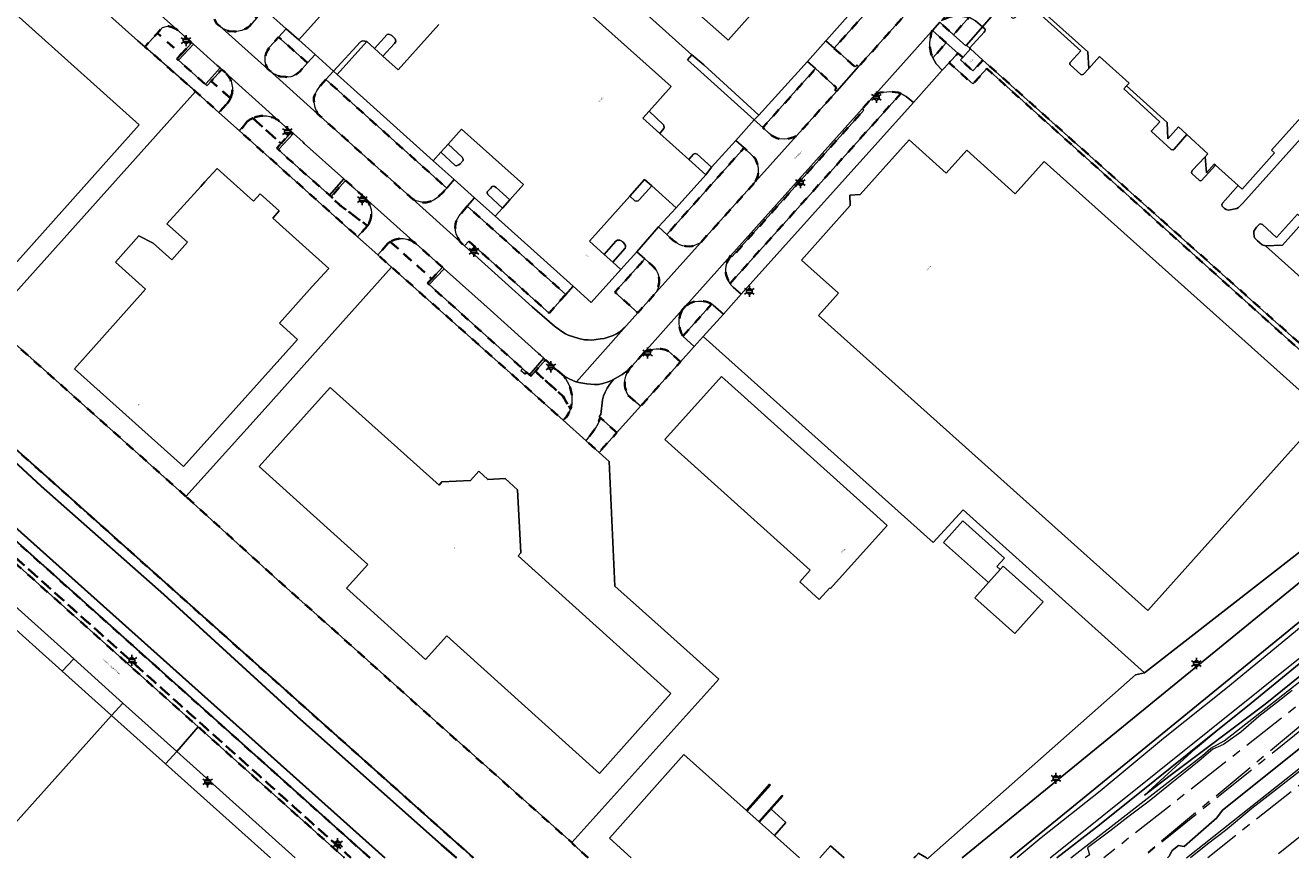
# Model space of a CAD drawing. Extents: x 105780 to 185197, y 477999 to 525027.
# Tile 211 of 562: x 107018 to 107305, y 478000 to 478188. Entities that reach past the tile are written whole.
import ezdxf
from ezdxf.enums import TextEntityAlignment as Align

# ---------------------------------------------------------------- set-up
doc = ezdxf.new("R2010")
doc.units = 0
doc.linetypes.add('AM-AS', pattern=[16, 10, -2, 2, -2])
doc.linetypes.add('XX-HIDDEN', pattern=[4, 2, -2])
for name, color, linetype, lineweight in [('B-GV-GR-GRAS_GAZON-G', 252, 'Continuous', 13), ('B-GV-GR-HAAG_01-G', 252, 'GR-HAAG1', 13), ('B-GV-GR-MATERIAALGRENS-G', 252, 'XX-HIDDEN', 35), ('B-RO-IE-MEUBILAIR_WEGMEUBILAIR-S', 252, 'Continuous', 25), ('B-RO-IE-TERREINAFSCHEIDING_KUNSTMATIG_HEKWERK-G', 252, 'IE-TERREINAFSCHEIDING-KUNSTMATIG', 18), ('B-WE-AM-AS_SPOOR-G', 252, 'AM-AS', 18), ('B-WE-GW-WATERGANG_SLOOT_INSTEEK-G', 252, 'Continuous', 30), ('B-XX-KG-KADASTRAAL_BEBOUWING-G', 252, 'Continuous', 20), ('B1-WE-GW-TALUD_KRUIN-G', 252, 'Continuous', 25), ('B1-WE-IE-MEUBILAIR_WEGMEUBILAIR-G', 7, 'Continuous', 18), ('B1-WE-OG-BEBOUWING-T18', 7, 'Continuous', 18), ('B1-WE-OG-TERREIN_ERF-GV', 252, 'Continuous', 18), ('B1-WE-OG-TOPOGRAFIE-T18', 10, 'Continuous', 18), ('B1-WE-OG-WEG-GV', 7, 'Continuous', 18), ('B1-WE-VH-VERHARDING_ASFALT-GV', 252, 'Continuous', 18), ('B1-WE-VH-VERHARDING_BETONSTRAATSTEEN-GV', 252, 'Continuous', 18), ('B1-WE-VH-VERHARDING_HALFVERHARDING-GV', 252, 'Continuous', 18), ('B1-WE-VH-VERHARDING_OPEN-GV', 252, 'Continuous', 18), ('B1-WE-VH-VERHARDING_TEGEL-GV', 252, 'Continuous', 18)]:
    doc.layers.add(name, color=color, linetype=linetype, lineweight=lineweight)
doc.styles.add('NLCS-ISO', font='NLCS-ISO.ttf')
doc.styles.add('NLCS-ISO-M200-T18', font='NLCS-ISO.ttf', dxfattribs={"height": 0.36})
doc.linetypes.add('GR-HAAG1', pattern='A,6,[176,NLCS.shx,S=0.125,R=0,X=0,Y=0],-2', length=8)
doc.linetypes.add('IE-TERREINAFSCHEIDING-KUNSTMATIG', pattern='A,4,[82,NLCS.SHX,S=0.75,R=90,X=0,Y=0],4,-2', length=10)

# ---------------------------------------------------------------- blocks, each defined once
blk = doc.blocks.new('B-SIE-WEG_LICHTMAST-SO')
at = {"ltscale": 0.1}
for p, q in [((-1.1, 0.63), (-2.19, 1.27)), ((0, 1.27), (0, 2.53)), ((1.1, 0.63), (2.19, 1.27)), ((-1.1, -0.63), (-2.19, -1.27)), ((0, -1.27), (0, -2.53)), ((1.1, -0.63), (2.19, -1.27))]:
    blk.add_line(p, q, dxfattribs=at)
at = {"flags": 128}
for points in [[(-1.16, 0.5), (1.16, 0.5)], [(-1.16, -0.5), (1.16, -0.5)]]:
    blk.add_lwpolyline(points, dxfattribs=at)
at = {"ltscale": 0.1}
blk.add_circle((0, 0), 1.27, dxfattribs=at)
at = {"style": 'NLCS-ISO'}
blk.add_attdef('TYPE', text='', height=1.8, dxfattribs=at).set_placement((0, 2.53), align=Align.BOTTOM_CENTER)

msp = doc.modelspace()

# ---------------------------------------------------------------- linework, layer by layer
at = {"layer": 'B-GV-GR-GRAS_GAZON-G', "flags": 128}
for points in [[(107424.11, 478137.69), (107413.844, 478128.028), (107408.964, 478124.365), (107405.804, 478123.341), (107402.699, 478122.518), (107399.514, 478121.217), (107394.773, 478117.654), (107382.474, 478106.031), (107373.467, 478097.133), (107368.061, 478091.526), (107347.051, 478073.749), (107298.801, 478034.804), (107277.247, 478018.64), (107271.477, 478014.181), (107283.032, 478024.753), (107288.089, 478028.975), (107270.359, 478014.759), (107260.594, 478006.929), (107251.659, 478000.013)], [(107307.337, 478044.613), (107294.746, 478034.313), (107288.089, 478028.975), (107283.032, 478024.753), (107271.477, 478014.181), (107277.247, 478018.64), (107298.801, 478034.804), (107347.051, 478073.749)], [(107254.819, 478000.013), (107284.619, 478023.136), (107286.509, 478024.807), (107289.518, 478026.464), (107321.614, 478051.649)], [(107280.945, 478000.013), (107327.864, 478037.209)], [(107307.52, 478025.501), (107289.134, 478010.765), (107287.821, 478009.086), (107284.211, 478005.875), (107280.413, 478002.565), (107279.188, 478002.793), (107277.766, 478001.653), (107277.054, 478000.373), (107276.655, 478000.013)]]:
    msp.add_lwpolyline(points, dxfattribs=at)
at = {"layer": 'B-GV-GR-HAAG_01-G', "flags": 128}
for points in [[(107234.806, 478188.007), (107233.186, 478189.369), (107232.002, 478190.01), (107231.735, 478190.106), (107228.249, 478186.227), (107231.06, 478183.716), (107231.166, 478183.838)], [(107229.231, 478182.083), (107226.606, 478184.399), (107223.559, 478181.009), (107224.288, 478179.652), (107225.714, 478178.17), (107227.243, 478179.871)]]:
    msp.add_lwpolyline(points, close=True, dxfattribs=at)
for points in [[(107219.169, 478170.886), (107217.55, 478172.249), (107216.289, 478172.917), (107177.668, 478129.936)], [(107178.108, 478129.388), (107178.248, 478129.241), (107178.393, 478129.1), (107180.181, 478127.496), (107219.169, 478170.886)], [(107173.489, 478125.287), (107167.007, 478118.043), (107169.553, 478115.671), (107171.592, 478117.938), (107176.173, 478123.035)], [(107176.173, 478123.035), (107173.881, 478125.036)]]:
    msp.add_lwpolyline(points, dxfattribs=at)
for points in [[(107177.668, 478129.936, 0.0324436), (107178.108, 478129.388)], [(107173.881, 478125.036, 0.023234), (107173.489, 478125.287)]]:
    msp.add_lwpolyline(points, format="xyb", dxfattribs=at)
at = {"layer": 'B-GV-GR-MATERIAALGRENS-G', "flags": 128}
for points in [[(107506.266, 478299.655), (107500.928, 478293.55), (107505.397, 478289.531), (107505.596, 478289.353), (107482.381, 478263.503), (107476.062, 478256.559), (107479.18, 478253.791), (107451.813, 478223.241), (107452.123, 478222.964), (107386.025, 478149.504), (107350.817, 478110.201), (107343.293, 478101.86), (107335.419, 478096.642), (107332.533, 478093.064), (107306.883, 478116.155), (107234.87, 478180.5), (107232.638, 478178.028), (107229.84, 478180.54), (107230.343, 478181.102), (107229.231, 478182.083), (107227.243, 478179.871), (107232.612, 478175.074), (107235.791, 478178.546), (107333.86, 478090.431), (107334.709, 478091.072), (107358.682, 478112.63), (107379.806, 478136.045), (107395.75, 478153.965), (107411.831, 478172.295), (107428.177, 478190.575), (107441.47, 478205.031), (107452.167, 478217.376), (107490.266, 478259.48), (107500.334, 478250.58), (107516.493, 478268.898), (107517.12, 478280.247), (107517.648, 478288.754)], [(107052.863, 478180.475), (107052.503, 478180.79), (107053.452, 478181.818), (107048.061, 478186.573), (107045.254, 478183.458), (107056.69, 478173.406), (107056.729, 478173.369), (107057.966, 478172.263), (107061.995, 478168.654), (107063.811, 478170.605)], [(107064.61, 478171.854), (107060.265, 478175.718), (107059.36, 478174.704), (107058.989, 478175.009), (107058.271, 478175.56), (107052.863, 478180.475)], [(107063.424, 478177.666), (107063.242, 478177.825), (107062.63, 478178.372), (107060.305, 478175.763), (107060.265, 478175.718), (107064.61, 478171.854)], [(107177.668, 478129.936), (107216.289, 478172.917)], [(107216.289, 478172.917), (107215.728, 478173.119), (107213.831, 478173.378), (107211.752, 478173.152), (107210.579, 478172.797), (107207.578, 478169.446), (107207.919, 478169.15), (107178.17, 478136.014), (107177.871, 478136.28)], [(107068.403, 478166.577), (107066.691, 478164.447), (107093.384, 478140.534), (107095.649, 478142.96), (107089.455, 478147.62), (107089.157, 478147.887), (107087.387, 478149.588), (107087.016, 478149.893), (107077.987, 478157.898), (107077.689, 478158.165), (107075.459, 478160.252), (107075.099, 478160.567), (107076.061, 478161.61), (107069.671, 478167.354)], [(107069.671, 478167.354), (107076.061, 478161.61), (107078.448, 478164.199), (107075.658, 478166.7)], [(107054.544, 478081.764), (107010.108, 478121.407), (107003.425, 478113.959), (106951.487, 478160.016), (106949.815, 478157.934), (106946.598, 478154.336), (106944.438, 478151.92), (106937.931, 478144.642), (106936.393, 478142.922), (106935.958, 478142.435), (106934.676, 478140.812), (106937.885, 478141.589), (106948.093, 478153.008), (106966.401, 478136.745), (107117.077, 478002.256), (107117.247, 478002.105), (107119.603, 478000.013)], [(107095.026, 478149.341), (107092.792, 478151.343), (107092.494, 478151.61), (107090.657, 478153.257), (107087.387, 478149.588), (107089.157, 478147.887), (107089.455, 478147.62), (107095.649, 478142.96)], [(107096.141, 478000.013), (106955.683, 478125.69), (106937.885, 478141.589)], [(107100.236, 478139.005), (107097.966, 478136.43), (107101.05, 478133.667), (107130.02, 478107.87), (107139.907, 478098.996), (107140.623, 478099.785), (107141.021, 478100.395), (107141.447, 478101.191), (107141.559, 478101.548), (107139.915, 478104.354), (107133.61, 478110.081), (107132.658, 478109.014), (107132.287, 478109.319), (107131.658, 478109.841), (107131.289, 478109.476), (107130.357, 478110.271), (107130.679, 478110.695), (107109.574, 478129.68)], [(107109.574, 478129.68), (107109.214, 478129.995), (107110.165, 478131.026), (107109.344, 478131.759), (107100.786, 478139.389)], [(107100.786, 478139.389), (107109.344, 478131.759), (107110.165, 478131.026), (107112.564, 478133.627), (107111.705, 478134.396), (107106.639, 478138.932)], [(106938.121, 478135.999), (106944.907, 478130.197), (107057.294, 478029.654), (107090.427, 478000.013)], [(107091.888, 478000.013), (106945.582, 478130.935), (106939.143, 478136.942)], [(106939.143, 478136.942), (106945.582, 478130.935), (107091.888, 478000.013)], [(107167.675, 478124.896), (107166.827, 478123.95)], [(107167.007, 478118.043), (107173.489, 478125.287)], [(107158.23, 478114.351), (107155.467, 478111.267)], [(107166.448, 478112.217), (107163.768, 478114.673)], [(107154.647, 478104.626), (107157.419, 478102.175), (107166.448, 478112.217)], [(107145.578, 478000.013), (107142.059, 478003.15), (107141.83, 478003.471), (107109.545, 478032.2), (107089.753, 478049.981), (107075.275, 478062.923), (107054.544, 478081.764)]]:
    msp.add_lwpolyline(points, dxfattribs=at)
for points in [[(107220.351, 478194.21), (107215.268, 478198.842), (107201.205, 478183.148), (107205.965, 478178.928), (107206.371, 478179.373), (107206.765, 478178.995), (107213.098, 478186.036)], [(107063.192, 478196.775), (107062.024, 478195.566), (107061.327, 478194.749), (107060.938, 478193.989), (107060.709, 478193.217), (107060.563, 478192.453), (107060.518, 478191.651), (107060.631, 478190.9), (107060.825, 478190.13), (107061.486, 478188.791), (107062.782, 478187.634), (107064.271, 478187.052), (107065.459, 478186.937), (107066.078, 478186.944), (107067.16, 478187.174), (107068.166, 478187.619), (107068.55, 478187.845), (107068.925, 478188.172), (107070.575, 478190.022)], [(107231.735, 478190.106), (107231.364, 478190.239), (107230.715, 478190.373), (107229.467, 478190.498), (107228.765, 478190.453), (107227.388, 478190.273), (107226.266, 478189.825), (107225.508, 478189.464), (107225.114, 478189.026), (107228.249, 478186.227)], [(107052.41, 478187.495), (107051.835, 478187.677), (107051.322, 478187.91), (107050.595, 478188.127), (107050.346, 478188.176), (107049.229, 478187.867), (107048.065, 478186.577), (107048.061, 478186.573), (107053.452, 478181.818), (107055.853, 478184.422), (107055.708, 478184.551)], [(107082.035, 478179.855), (107075.518, 478185.691), (107074.314, 478184.388), (107073.397, 478183.302), (107072.97, 478182.669), (107072.677, 478182.045), (107072.497, 478181.435), (107072.428, 478180.812), (107072.48, 478180.1), (107072.71, 478179.237), (107072.979, 478178.535), (107074.149, 478177.489), (107075.247, 478176.971), (107075.851, 478176.802), (107077.079, 478176.663), (107077.701, 478176.647), (107078.287, 478176.712), (107078.876, 478176.922), (107079.919, 478177.568), (107080.306, 478177.921)], [(107226.606, 478184.399), (107223.459, 478187.177), (107223.275, 478186.972), (107222.856, 478184.36), (107222.884, 478183.536), (107223.213, 478181.898), (107223.559, 478181.009)], [(107086.205, 478176.064), (107085.015, 478174.757), (107084.155, 478173.502), (107083.757, 478172.75), (107083.502, 478172.057), (107083.456, 478171.362), (107083.775, 478169.728), (107084.309, 478168.357), (107105.87, 478148.985), (107106.636, 478148.665), (107107.835, 478148.317), (107108.358, 478148.259), (107108.91, 478148.29), (107109.504, 478148.409), (107110.073, 478148.6), (107110.695, 478148.896), (107111.678, 478149.561), (107112.735, 478150.617), (107113.549, 478151.529)], [(107201.812, 478173.434), (107201.389, 478173.791), (107201.789, 478174.229), (107197.034, 478178.543), (107185.095, 478165.202), (107186.541, 478163.883), (107187.188, 478163.374), (107188.237, 478162.831), (107188.775, 478162.665), (107189.917, 478162.583), (107190.568, 478162.639), (107191.91, 478162.936), (107192.736, 478163.33)], [(107183.467, 478153.002), (107183.957, 478154.333), (107184.049, 478155.211), (107184.034, 478156.04), (107183.901, 478156.765), (107183.404, 478158.11), (107183.005, 478158.633), (107180.837, 478160.6), (107163.334, 478141.05), (107164.688, 478139.783), (107165.783, 478138.996), (107166.317, 478138.67), (107166.966, 478138.496), (107167.701, 478138.382), (107168.502, 478138.344), (107169.125, 478138.396), (107169.654, 478138.518), (107171.011, 478139.162)], [(107118.208, 478147.409), (107116.402, 478145.269), (107116.04, 478144.726), (107115.723, 478144.059), (107115.564, 478143.413), (107115.471, 478142.666), (107115.544, 478141.951), (107115.706, 478141.163), (107116.509, 478139.411), (107117.603, 478138.427), (107118.58, 478139.494), (107136.708, 478123.259), (107140.478, 478127.481)], [(107161.496, 478129.405), (107161.628, 478130.137), (107161.644, 478130.808), (107161.537, 478131.46), (107161.328, 478132.187), (107161, 478132.827), (107160.55, 478133.476), (107160.041, 478134.017), (107158.417, 478135.527), (107151.633, 478128.013), (107156.819, 478123.303), (107161.041, 478128.057), (107161.32, 478128.763)], [(107140.099, 478109.017), (107139.674, 478109.346), (107135.93, 478112.683), (107133.61, 478110.081), (107139.915, 478104.354), (107141.559, 478101.548), (107141.56, 478101.55), (107141.7, 478101.994), (107141.836, 478102.925), (107141.88, 478104.73), (107141.472, 478106.399), (107141.131, 478107.225)], [(107152.067, 478096.223), (107148.426, 478099.471), (107148.274, 478099.607), (107147.888, 478098.364), (107147.278, 478097.282), (107145.095, 478094.34), (107148.016, 478091.718)]]:
    msp.add_lwpolyline(points, close=True, dxfattribs=at)
for points in [[(107064.61, 478171.854, 0.3220922), (107063.424, 478177.666)], [(107063.811, 478170.605, 0.0731441), (107064.61, 478171.854)], [(107069.671, 478167.354, 0.062159), (107068.403, 478166.577)], [(107075.658, 478166.7, 0.2729338), (107069.671, 478167.354)], [(107096.036, 478143.658, 0.3116683), (107095.026, 478149.341)], [(107095.649, 478142.96, 0.0393078), (107096.036, 478143.658)], [(107100.786, 478139.389, 0.0322432), (107100.236, 478139.005)], [(107106.639, 478138.932, 0.3206969), (107100.786, 478139.389)], [(107177.871, 478136.28, 0.3324427), (107177.668, 478129.936)], [(107173.489, 478125.287, 0.3056472), (107167.675, 478124.896)], [(107166.827, 478123.95, 0.2626624), (107167.007, 478118.043)], [(107163.768, 478114.673, 0.2450959), (107158.23, 478114.351)], [(107155.467, 478111.267, 0.3496992), (107154.647, 478104.626)]]:
    msp.add_lwpolyline(points, format="xyb", dxfattribs=at)
at = {"layer": 'B-RO-IE-TERREINAFSCHEIDING_KUNSTMATIG_HEKWERK-G', "flags": 128}
for points in [[(107250.147, 478000.013), (107321.862, 478057.494), (107351.784, 478081.273), (107376.09, 478106.37), (107400.943, 478132.601), (107404.952, 478136.43), (107407.886, 478138.82), (107463.922, 478182.747), (107493.347, 478205.934), (107509.054, 478218.144), (107519.258, 478225.87), (107523.446, 478221.286), (107544.112, 478237.65), (107562.594, 478252.529), (107568.897, 478256.794), (107569.188, 478256.555), (107575.304, 478262.607)], [(107010.108, 478121.407), (107054.544, 478081.764), (107075.275, 478062.923), (107089.753, 478049.981), (107109.545, 478032.2), (107141.83, 478003.471), (107142.059, 478003.15), (107145.578, 478000.013)], [(107219.265, 478000.013), (107219.727, 478000.398), (107220.35, 478001.09), (107222.111, 478000), (107222.391, 477999.827), (107222.587, 478000), (107269.462, 478041.441), (107271.439, 478041.878), (107333.86, 478090.431), (107334.709, 478091.072)]]:
    msp.add_lwpolyline(points, dxfattribs=at)
at = {"layer": 'B-WE-AM-AS_SPOOR-G', "flags": 128}
for points in [[(107365.407, 478081.016), (107262.257, 478000.013)], [(107344.565, 478061.308), (107270.822, 478000.013)], [(107345.616, 478059.879), (107270.924, 478000.013)], [(107347.222, 478037.01), (107300.615, 478000.013)], [(107329.728, 478034.858), (107285.774, 478000.013)]]:
    msp.add_lwpolyline(points, dxfattribs=at)
at = {"layer": 'B-WE-GW-WATERGANG_SLOOT_INSTEEK-G', "flags": 128}
for points in [[(107099.577, 478000.013), (106999.284, 478089.601), (106995.073, 478094.33), (106993.144, 478095.862), (106991.109, 478096.934), (106942.718, 478140.341), (106942.937, 478141.238), (106937.885, 478141.589), (106955.683, 478125.69), (107096.141, 478000.013)], [(107117.077, 478002.256), (106966.401, 478136.745)], [(107000, 478104.26), (107021.738, 478084.116), (107049.527, 478059.56), (107079.696, 478032.016), (107112.373, 478002.958), (107115.785, 478000.013)], [(107049.527, 478059.56), (107021.738, 478084.116), (107000, 478104.26)], [(106999.284, 478089.601), (107099.577, 478000.013)], [(107115.785, 478000.013), (107112.373, 478002.958), (107079.696, 478032.016), (107049.527, 478059.56)], [(107119.603, 478000.013), (107117.247, 478002.105), (107117.077, 478002.256)]]:
    msp.add_lwpolyline(points, dxfattribs=at)
at = {"layer": 'B-XX-KG-KADASTRAAL_BEBOUWING-G', "flags": 128}
for points in [[(107189.876, 478226.465), (107183.255, 478232.398), (107158.701, 478204.996), (107165.305, 478199.072), (107163.56, 478197.126), (107177.013, 478185.199), (107177.26, 478184.98), (107194.07, 478203.94), (107204.38, 478215.39), (107190.84, 478227.54)], [(107000, 478135.792), (107009.45, 478127.33), (107043.97, 478165.82), (107011.59, 478194.89), (107014.62, 478198.3), (107005.96, 478206.11), (106995.938, 478194.936), (106996.727, 478194.228), (106996.06, 478193.484), (106997.4, 478192.282), (106970.459, 478162.243)], [(107234.87, 478180.5), (107232.07, 478183.03), (107230.343, 478181.102), (107229.84, 478180.54), (107232.638, 478178.028)], [(107198.033, 478131.478), (107202.213, 478127.735), (107197.71, 478122.706), (107272.209, 478055.999), (107312.284, 478100.666), (107248.766, 478157.532), (107242.229, 478150.231), (107231.231, 478160.082), (107226.581, 478154.932), (107218.18, 478162.438), (107207.118, 478150.088), (107204.756, 478149.96), (107204.885, 478147.583), (107193.832, 478135.24)], [(107074.176, 478144.709), (107075.657, 478146.379), (107071.298, 478150.244), (107069.832, 478148.59), (107061.571, 478155.99), (107058.774, 478152.907), (107057.866, 478151.907), (107050.217, 478143.437), (107054.907, 478139.306), (107051.35, 478135.322), (107047.135, 478139.085), (107043.835, 478140.694), (107038.559, 478134.786), (107045.41, 478128.669), (107029.309, 478110.636), (107054.013, 478088.58), (107079.808, 478117.309), (107075.708, 478120.99), (107083.117, 478129.273), (107086.905, 478133.315)], [(107194.584, 478063.718), (107193.445, 478062.452), (107197.87, 478058.473), (107200.223, 478061.091), (107200.372, 478060.957), (107213.196, 478075.219), (107210.038, 478078.058), (107175.733, 478108.904), (107162.909, 478094.642), (107195.799, 478065.069)], [(107164.3, 478037.2), (107129.73, 478068.33), (107130.35, 478068.99), (107129.55, 478083.28), (107126.76, 478085.85), (107122.86, 478085.63), (107120.8, 478087.49), (107118.9, 478085.4), (107112.46, 478085.07), (107111.83, 478084.32), (107087.18, 478106.4), (107071.14, 478088.51), (107095.7, 478066.394), (107090.855, 478061.014), (107108.772, 478044.88), (107113.59, 478050.231), (107148.129, 478019.128)], [(107230.361, 478076.262), (107225.985, 478071.375), (107236.154, 478062.269), (107238.793, 478065.262), (107238.049, 478065.929), (107239.763, 478067.843)], [(107238.793, 478065.262), (107236.154, 478062.269), (107233.086, 478058.842), (107242.115, 478050.757), (107248.512, 478057.902), (107239.461, 478066.007)]]:
    msp.add_lwpolyline(points, close=True, dxfattribs=at)
for points in [[(107111.786, 478188.52), (107102.592, 478178.276), (107099.113, 478181.399), (107098.071, 478182.334), (107097.184, 478183.13), (107095.45, 478184.686), (107088.74, 478177.21), (107110.51, 478157.7), (107112.233, 478159.622), (107113.854, 478161.43), (107116.92, 478164.851), (107130.91, 478152.311), (107127.814, 478148.857), (107126.156, 478147.008), (107124.5, 478145.16), (107142.15, 478129.326), (107146.27, 478125.63), (107152.98, 478133.1), (107151.109, 478134.775), (107149.206, 478136.478), (107145.829, 478139.5), (107154.982, 478149.727), (107158.349, 478153.49), (107159.963, 478152.045), (107165.5, 478147.09), (107172.2, 478154.55), (107168.344, 478158.012), (107161.78, 478163.904), (107157.92, 478167.37), (107159.352, 478168.965), (107164.33, 478174.51), (107135.386, 478200.436)], [(107245.233, 478194.437), (107258.643, 478182.341), (107258.851, 478178.605), (107261.266, 478181.301), (107267.968, 478175.297), (107267.367, 478174.626), (107276.566, 478166.386), (107276.774, 478162.65), (107279.189, 478165.346), (107281.085, 478163.614), (107285.821, 478159.288), (107285.22, 478158.618), (107285.488, 478154.949), (107287.27, 478156.937), (107287.537, 478156.697), (107292.678, 478152.089), (107293.562, 478151.297), (107300.917, 478159.503), (107300.239, 478160.11), (107325.38, 478188.19)], [(107307.7, 478144.22), (107302.67, 478138.61), (107298.89, 478138.46), (107333.284, 478107.597)], [(107073.636, 478000.013), (107049.916, 478021.247), (107037.661, 478032.218), (107008.801, 478000.013)], [(107184.326, 478008.119), (107184.154, 478008.272), (107181.551, 478010.595), (107181.363, 478010.762), (107167.226, 478023.374), (107150.356, 478004.449), (107155.329, 478000.013)], [(107193.412, 478000.013), (107187.747, 478005.067), (107184.326, 478008.119)]]:
    msp.add_lwpolyline(points, dxfattribs=at)
at = {"layer": 'B1-WE-GW-TALUD_KRUIN-G', "flags": 128}
msp.add_lwpolyline([(107271.477, 478014.181), (107277.247, 478018.64), (107298.801, 478034.804), (107347.051, 478073.749), (107368.061, 478091.526), (107373.467, 478097.133), (107382.474, 478106.031), (107394.773, 478117.654), (107399.514, 478121.217), (107402.699, 478122.518), (107405.804, 478123.341), (107408.964, 478124.365), (107413.844, 478128.028), (107424.11, 478137.69)], dxfattribs=at)
at = {"layer": 'B1-WE-IE-MEUBILAIR_WEGMEUBILAIR-G', "flags": 128}
for points in [[(107357.56, 478094.543), (107348.245, 478086.48), (107332.354, 478073.017), (107317.403, 478060.962), (107302.609, 478048.751), (107289.85, 478038.261), (107275.76, 478026.989), (107261.435, 478015.091), (107248.088, 478004.524)], [(107248.088, 478004.524), (107242.67, 478000.013)]]:
    msp.add_lwpolyline(points, dxfattribs=at)
at = {"layer": 'B1-WE-OG-TERREIN_ERF-GV', "flags": 128}
for points in [[(107165.519, 478242.829), (107167.545, 478242.925), (107167.434, 478244.951), (107168.861, 478246.532), (107171.003, 478246.651), (107172.587, 478245.228), (107172.675, 478243.201), (107174.715, 478243.318), (107184.87, 478234.2), (107183.255, 478232.398), (107189.876, 478226.465), (107190.84, 478227.54), (107204.38, 478215.39), (107194.07, 478203.94), (107177.26, 478184.98), (107177.013, 478185.199), (107163.56, 478197.126), (107165.305, 478199.072), (107158.701, 478204.996), (107143.607, 478218.556)], [(107037.993, 478189.856), (107034.485, 478193.029), (107026.744, 478200.029), (107022.355, 478203.998), (107007.239, 478217.669), (107007.041, 478217.448), (106960.693, 478165.83), (107010.108, 478121.407), (107056.729, 478173.369), (107056.69, 478173.406), (107045.254, 478183.458), (107043.645, 478184.872)], [(107000, 478135.792), (106970.459, 478162.243), (106997.4, 478192.282), (106996.06, 478193.484), (106996.727, 478194.228), (106995.938, 478194.936), (107005.96, 478206.11), (107014.62, 478198.3), (107011.59, 478194.89), (107043.97, 478165.82), (107009.45, 478127.33)], [(107095.45, 478184.686), (107094.603, 478184.836), (107094.319, 478184.783), (107094.019, 478184.623), (107087.943, 478177.968), (107088.74, 478177.21)], [(107101.902, 478184.485), (107102.002, 478184.701), (107101.985, 478185.082), (107101.885, 478185.315), (107101.124, 478186.046), (107100.417, 478186.338), (107100.099, 478186.296), (107097.184, 478183.13), (107098.071, 478182.334), (107099.113, 478181.399), (107101.707, 478184.245)], [(107171.709, 478179.443), (107169.04, 478181.683), (107168.009, 478180.539), (107183.147, 478166.951), (107184.215, 478168.028)], [(107227.243, 478179.871), (107225.714, 478178.17), (107219.169, 478170.886), (107180.181, 478127.496), (107176.173, 478123.035), (107171.592, 478117.938), (107212.093, 478081.653), (107223.663, 478071.324), (107230.405, 478078.728), (107271.439, 478041.878), (107333.86, 478090.431), (107235.791, 478178.546), (107232.612, 478175.074)], [(107066.691, 478164.447), (107061.995, 478168.654), (107057.966, 478172.263), (107056.729, 478173.369), (107010.108, 478121.407), (107054.544, 478081.764), (107072.445, 478101.657), (107088.267, 478119.328), (107101.05, 478133.667), (107097.966, 478136.43), (107093.384, 478140.534)], [(107159.352, 478168.965), (107157.92, 478167.37), (107161.78, 478163.904), (107162.723, 478165.007), (107162.785, 478165.19), (107162.72, 478165.675), (107162.611, 478165.867)], [(107116.92, 478164.851), (107113.854, 478161.43), (107117.064, 478158.55), (107117.303, 478158.044), (107117.243, 478157.782), (107116.629, 478157.033), (107116.297, 478156.812), (107115.654, 478156.596), (107115.448, 478156.654), (107112.233, 478159.622), (107110.51, 478157.7), (107115.259, 478153.444), (107119.839, 478149.341), (107124.5, 478145.16), (107126.156, 478147.008), (107122.843, 478150.067), (107122.679, 478150.444), (107122.739, 478150.661), (107122.902, 478150.902), (107123.442, 478151.44), (107123.871, 478151.867), (107124.12, 478151.935), (107124.398, 478151.901), (107124.759, 478151.693), (107127.814, 478148.857), (107130.91, 478152.311)], [(107197.71, 478122.706), (107202.213, 478127.735), (107198.033, 478131.478), (107193.832, 478135.24), (107204.885, 478147.583), (107204.756, 478149.96), (107207.118, 478150.088), (107218.18, 478162.438), (107226.581, 478154.932), (107231.231, 478160.082), (107242.229, 478150.231), (107248.766, 478157.532), (107312.284, 478100.666), (107272.209, 478055.999)], [(107113.854, 478161.43), (107112.233, 478159.622), (107115.448, 478156.654), (107115.654, 478156.596), (107116.297, 478156.812), (107116.629, 478157.033), (107117.243, 478157.782), (107117.303, 478158.044), (107117.064, 478158.55)], [(107170.268, 478159.163), (107169.803, 478159.316), (107169.581, 478159.312), (107169.39, 478159.222), (107168.344, 478158.012), (107172.2, 478154.55), (107173.481, 478156.225)], [(107057.866, 478151.907), (107058.774, 478152.907), (107061.571, 478155.99), (107069.832, 478148.59), (107071.298, 478150.244), (107075.657, 478146.379), (107074.176, 478144.709), (107086.905, 478133.315), (107083.117, 478129.273), (107075.708, 478120.99), (107079.808, 478117.309), (107054.013, 478088.58), (107029.309, 478110.636), (107045.41, 478128.669), (107038.559, 478134.786), (107043.835, 478140.694), (107047.135, 478139.085), (107051.35, 478135.322), (107054.907, 478139.306), (107050.217, 478143.437)], [(107159.963, 478152.045), (107158.349, 478153.49), (107154.982, 478149.727), (107156.139, 478148.656), (107156.502, 478148.548), (107156.872, 478148.628), (107157.108, 478148.834)], [(107124.759, 478151.693), (107124.398, 478151.901), (107124.12, 478151.935), (107123.871, 478151.867), (107123.442, 478151.44), (107122.902, 478150.902), (107122.739, 478150.661), (107122.679, 478150.444), (107122.843, 478150.067), (107126.156, 478147.008), (107127.814, 478148.857)], [(107159.963, 478152.045), (107157.108, 478148.834), (107156.872, 478148.628), (107156.502, 478148.548), (107156.139, 478148.656), (107154.982, 478149.727), (107145.829, 478139.5), (107149.206, 478136.478), (107151.838, 478139.509), (107152.228, 478139.753), (107152.704, 478139.782), (107153.185, 478139.541), (107153.33, 478139.406), (107153.546, 478139.207), (107153.988, 478138.557), (107154.02, 478138.224), (107153.9, 478137.936), (107151.109, 478134.775), (107152.98, 478133.1), (107156.591, 478137.121), (107161.468, 478142.797), (107165.5, 478147.09)], [(107153.9, 478137.936), (107154.02, 478138.224), (107153.988, 478138.557), (107153.546, 478139.207), (107153.33, 478139.406), (107153.185, 478139.541), (107152.704, 478139.782), (107152.228, 478139.753), (107151.838, 478139.509), (107149.206, 478136.478), (107151.109, 478134.775)], [(107130.02, 478107.87), (107101.05, 478133.667), (107088.267, 478119.328), (107072.445, 478101.657), (107054.544, 478081.764), (107075.275, 478062.923), (107089.753, 478049.981), (107109.545, 478032.2), (107141.83, 478003.471), (107175.153, 478040.471), (107160.646, 478053.394), (107151.63, 478061.48), (107150.312, 478089.658), (107148.016, 478091.718), (107145.095, 478094.34), (107139.907, 478098.996)], [(107162.909, 478094.642), (107175.733, 478108.904), (107210.038, 478078.058), (107213.196, 478075.219), (107200.372, 478060.957), (107200.223, 478061.091), (107197.87, 478058.473), (107193.445, 478062.452), (107194.584, 478063.718), (107195.799, 478065.069)], [(107164.3, 478037.2), (107148.129, 478019.128), (107113.59, 478050.231), (107108.772, 478044.88), (107090.855, 478061.014), (107095.7, 478066.394), (107071.14, 478088.51), (107087.18, 478106.4), (107111.83, 478084.32), (107112.46, 478085.07), (107118.9, 478085.4), (107120.8, 478087.49), (107122.86, 478085.63), (107126.76, 478085.85), (107129.55, 478083.28), (107130.35, 478068.99), (107129.73, 478068.33)], [(107233.086, 478058.842), (107236.154, 478062.269), (107225.985, 478071.375), (107230.361, 478076.262), (107239.763, 478067.843), (107238.049, 478065.929), (107238.793, 478065.262), (107239.461, 478066.007), (107248.512, 478057.902), (107242.115, 478050.757)], [(107181.363, 478010.762), (107181.551, 478010.595), (107186.812, 478016.469), (107186.632, 478016.661)], [(107189.592, 478013.965), (107189.412, 478014.157), (107184.154, 478008.272), (107184.326, 478008.119), (107186.961, 478011.044)], [(107186.961, 478011.044), (107184.326, 478008.119), (107187.747, 478005.067), (107190.313, 478008.039)]]:
    msp.add_lwpolyline(points, close=True, dxfattribs=at)
for points in [[(107135.386, 478200.436), (107164.33, 478174.51), (107159.352, 478168.965), (107162.611, 478165.867), (107162.72, 478165.675), (107162.785, 478165.19), (107162.723, 478165.007), (107161.78, 478163.904), (107168.344, 478158.012), (107169.39, 478159.222), (107169.581, 478159.312), (107169.803, 478159.316), (107170.268, 478159.163), (107173.481, 478156.225), (107178.959, 478162.303), (107183.147, 478166.951), (107168.009, 478180.539), (107169.04, 478181.683), (107141.764, 478206.206)], [(107141.764, 478206.206), (107169.04, 478181.683), (107171.709, 478179.443), (107184.215, 478168.028), (107195.225, 478180.184), (107199.337, 478184.804), (107199.479, 478184.964), (107210.297, 478197.208)], [(107072.278, 478191.963), (107077.234, 478187.549), (107080.065, 478185.028), (107088.152, 478194.013)], [(107088.152, 478194.013), (107080.065, 478185.028), (107083.755, 478181.742), (107087.943, 478177.968), (107094.019, 478184.623), (107094.319, 478184.783), (107094.603, 478184.836), (107095.45, 478184.686), (107097.184, 478183.13), (107100.099, 478186.296), (107100.417, 478186.338), (107101.124, 478186.046), (107101.885, 478185.315), (107101.985, 478185.082), (107102.002, 478184.701), (107101.902, 478184.485), (107101.707, 478184.245), (107099.113, 478181.399), (107102.592, 478178.276), (107111.786, 478188.52)], [(107008.801, 478000.013), (107037.661, 478032.218), (107026.505, 478042.228), (107010.744, 478056.369), (106994.04, 478071.357), (106987.251, 478077.449), (106977.888, 478085.85), (106937.464, 478121.93)], [(107171.592, 478117.938), (107169.553, 478115.671), (107166.448, 478112.217), (107157.419, 478102.175), (107152.067, 478096.223), (107148.016, 478091.718), (107150.312, 478089.658), (107151.63, 478061.48), (107160.646, 478053.394), (107175.153, 478040.471), (107141.83, 478003.471), (107142.059, 478003.15), (107145.578, 478000.013)], [(107219.265, 478000.013), (107219.727, 478000.398), (107220.35, 478001.09), (107222.111, 478000), (107222.391, 477999.827), (107222.587, 478000), (107269.462, 478041.441), (107271.439, 478041.878), (107230.405, 478078.728), (107223.663, 478071.324), (107212.093, 478081.653), (107171.592, 478117.938)], [(107155.329, 478000.013), (107150.356, 478004.449), (107167.226, 478023.374), (107181.363, 478010.762)], [(107181.363, 478010.762), (107186.632, 478016.661), (107186.812, 478016.469), (107181.551, 478010.595), (107184.154, 478008.272), (107189.412, 478014.157), (107189.592, 478013.965), (107186.961, 478011.044), (107190.313, 478008.039), (107187.747, 478005.067), (107193.412, 478000.013)], [(107203.528, 478000.013), (107200.411, 478002.754), (107197.961, 478000.013)], [(107197.961, 478000.013), (107200.411, 478002.754), (107203.528, 478000.013)]]:
    msp.add_lwpolyline(points, dxfattribs=at)
at = {"layer": 'B1-WE-OG-WEG-GV', "flags": 128}
for points in [[(107481.778, 478224.394), (107492.575, 478234.43), (107501.876, 478244.306), (107502.143, 478244.777), (107503.731, 478247.576), (107500.334, 478250.58), (107490.266, 478259.48), (107452.167, 478217.376), (107441.47, 478205.031), (107428.177, 478190.575), (107411.831, 478172.295), (107395.75, 478153.965), (107379.806, 478136.045), (107358.682, 478112.63), (107334.709, 478091.072), (107333.86, 478090.431), (107271.439, 478041.878), (107269.462, 478041.441), (107222.587, 478000), (107222.391, 477999.827), (107222.111, 478000), (107220.35, 478001.09), (107219.727, 478000.398), (107219.265, 478000.013)], [(107251.659, 478000.013), (107260.594, 478006.929), (107270.359, 478014.759), (107288.089, 478028.975), (107294.746, 478034.313), (107307.337, 478044.613), (107324.726, 478058.838), (107342.952, 478073.407), (107347.421, 478077.718), (107353.725, 478083.121), (107357.037, 478085.959), (107362.411, 478090.851), (107364.509, 478093.385), (107365.085, 478094.082), (107366.745, 478096.761), (107365.24, 478097.787), (107361.315, 478099.96)], [(107230.239, 478000.013), (107338.048, 478087.983)], [(107331.168, 478073.427), (107241.1, 478000.013)]]:
    msp.add_lwpolyline(points, dxfattribs=at)
at = {"layer": 'B1-WE-VH-VERHARDING_ASFALT-GV', "flags": 128}
for points in [[(107039.963, 478198.664), (107052.41, 478187.495), (107055.708, 478184.551), (107055.853, 478184.422), (107056.006, 478184.285), (107056.254, 478184.063), (107061.601, 478179.29), (107061.899, 478179.024), (107062.244, 478178.716), (107062.63, 478178.372), (107063.242, 478177.825), (107063.424, 478177.666), (107075.658, 478166.7), (107078.448, 478164.199), (107078.849, 478163.84), (107081.026, 478161.889), (107081.324, 478161.622), (107090.272, 478153.602), (107090.657, 478153.257), (107092.494, 478151.61), (107092.792, 478151.343), (107095.026, 478149.341), (107106.639, 478138.932), (107111.705, 478134.396), (107112.564, 478133.627), (107112.964, 478133.268), (107122.688, 478124.561), (107134.34, 478114.103), (107134.741, 478113.743), (107135.544, 478113.027), (107135.93, 478112.683), (107139.674, 478109.346), (107140.099, 478109.017), (107140.586, 478108.761), (107141.236, 478108.407), (107142.765, 478107.718), (107142.933, 478107.673), (107154.271, 478120.435), (107152.565, 478118.947), (107151.962, 478118.543), (107151.232, 478118.179), (107149.88, 478117.733), (107149.147, 478117.534), (107148.365, 478117.392), (107146.41, 478117.152), (107145.561, 478117.163), (107144.764, 478117.237), (107143.417, 478117.481), (107141.006, 478118.261), (107140.418, 478118.541), (107139.585, 478119.09), (107137.942, 478120.325), (107132.902, 478124.679), (107117.603, 478138.427), (107116.509, 478139.411), (107105.87, 478148.985), (107084.309, 478168.357), (107074.149, 478177.489), (107072.979, 478178.535), (107062.782, 478187.634), (107061.486, 478188.791)], [(107220.351, 478194.21), (107213.098, 478186.036), (107206.765, 478178.995), (107201.812, 478173.434), (107192.736, 478163.33), (107183.467, 478153.002), (107171.011, 478139.162), (107161.041, 478128.057), (107156.819, 478123.303), (107154.271, 478120.435), (107142.933, 478107.673), (107143.48, 478107.528), (107145.284, 478107.229), (107146.976, 478107.085), (107147.917, 478107.115), (107148.884, 478107.287), (107149.881, 478107.619), (107150.935, 478108.036), (107151.261, 478108.214), (107153.282, 478109.342), (107154.366, 478110.202), (107155.467, 478111.267), (107158.23, 478114.351), (107166.827, 478123.95), (107167.675, 478124.896), (107177.871, 478136.28), (107207.578, 478169.446), (107210.579, 478172.797), (107223.275, 478186.972), (107223.459, 478187.177), (107225.114, 478189.026)], [(107343.292, 478083.419), (107338.048, 478087.983), (107230.239, 478000.013)], [(107241.1, 478000.013), (107331.168, 478073.427)], [(107057.294, 478029.654), (107052.488, 478024.057), (107079.285, 478000.013)], [(107090.427, 478000.013), (107057.294, 478029.654)]]:
    msp.add_lwpolyline(points, dxfattribs=at)
msp.add_lwpolyline([(106944.907, 478130.197), (106940.222, 478124.788), (106980.444, 478088.699), (106989.712, 478080.383), (106996.578, 478074.223), (107029.134, 478045.011), (107040.248, 478035.039), (107052.488, 478024.057), (107057.294, 478029.654)], close=True, dxfattribs=at)
at = {"layer": 'B1-WE-VH-VERHARDING_BETONSTRAATSTEEN-GV', "flags": 128}
for points in [[(107238.159, 478193.159), (107237.237, 478194.055), (107236.733, 478194.641), (107236.281, 478195.381), (107236.051, 478196.028), (107236.039, 478196.063), (107235.672, 478197.758), (107235.644, 478198.582), (107235.846, 478200.15), (107236.002, 478200.806), (107236.247, 478201.399), (107225.508, 478189.464), (107226.266, 478189.825), (107227.388, 478190.273), (107228.765, 478190.453), (107229.467, 478190.498), (107230.715, 478190.373), (107231.364, 478190.239), (107231.735, 478190.106), (107232.002, 478190.01), (107233.186, 478189.369), (107234.806, 478188.007), (107238.793, 478192.574)], [(107075.518, 478185.691), (107077.234, 478187.549), (107072.278, 478191.963), (107070.575, 478190.022), (107068.925, 478188.172), (107068.55, 478187.845), (107068.166, 478187.619), (107067.16, 478187.174), (107066.078, 478186.944), (107065.459, 478186.937), (107064.271, 478187.052), (107062.782, 478187.634), (107072.979, 478178.535), (107072.71, 478179.237), (107072.48, 478180.1), (107072.428, 478180.812), (107072.497, 478181.435), (107072.677, 478182.045), (107072.97, 478182.669), (107073.397, 478183.302), (107074.314, 478184.388)], [(107201.205, 478183.148), (107199.337, 478184.804), (107195.225, 478180.184), (107197.034, 478178.543), (107201.789, 478174.229), (107201.389, 478173.791), (107201.812, 478173.434), (107206.765, 478178.995), (107206.371, 478179.373), (107205.965, 478178.928)], [(107225.714, 478178.17), (107224.288, 478179.652), (107223.559, 478181.009), (107223.213, 478181.898), (107222.884, 478183.536), (107222.856, 478184.36), (107223.275, 478186.972), (107210.579, 478172.797), (107211.752, 478173.152), (107213.831, 478173.378), (107215.728, 478173.119), (107216.289, 478172.917), (107217.55, 478172.249), (107219.169, 478170.886)], [(107056.254, 478184.063), (107052.863, 478180.475), (107058.271, 478175.56), (107058.989, 478175.009), (107059.898, 478176.044), (107062.244, 478178.716), (107061.899, 478179.024), (107061.601, 478179.29)], [(107086.205, 478176.064), (107087.943, 478177.968), (107083.755, 478181.742), (107082.035, 478179.855), (107080.306, 478177.921), (107079.919, 478177.568), (107078.876, 478176.922), (107078.287, 478176.712), (107077.701, 478176.647), (107077.079, 478176.663), (107075.851, 478176.802), (107075.247, 478176.971), (107074.149, 478177.489), (107084.309, 478168.357), (107083.775, 478169.728), (107083.456, 478171.362), (107083.502, 478172.057), (107083.757, 478172.75), (107084.155, 478173.502), (107085.015, 478174.757)], [(107192.736, 478163.33), (107191.91, 478162.936), (107190.568, 478162.639), (107189.917, 478162.583), (107188.775, 478162.665), (107188.237, 478162.831), (107187.188, 478163.374), (107186.541, 478163.883), (107185.095, 478165.202), (107183.147, 478166.951), (107178.959, 478162.303), (107180.837, 478160.6), (107183.005, 478158.633), (107183.404, 478158.11), (107183.901, 478156.765), (107184.034, 478156.04), (107184.049, 478155.211), (107183.957, 478154.333), (107183.467, 478153.002)], [(107078.849, 478163.84), (107075.459, 478160.252), (107077.689, 478158.165), (107077.987, 478157.898), (107087.016, 478149.893), (107090.272, 478153.602), (107081.324, 478161.622), (107081.026, 478161.889)], [(107118.208, 478147.409), (107119.839, 478149.341), (107115.259, 478153.444), (107113.549, 478151.529), (107112.735, 478150.617), (107111.678, 478149.561), (107110.695, 478148.896), (107110.073, 478148.6), (107109.504, 478148.409), (107108.91, 478148.29), (107108.358, 478148.259), (107107.835, 478148.317), (107106.636, 478148.665), (107105.87, 478148.985), (107116.509, 478139.411), (107115.706, 478141.163), (107115.544, 478141.951), (107115.471, 478142.666), (107115.564, 478143.413), (107115.723, 478144.059), (107116.04, 478144.726), (107116.402, 478145.269)], [(107171.011, 478139.162), (107169.654, 478138.518), (107169.125, 478138.396), (107168.502, 478138.344), (107167.701, 478138.382), (107166.966, 478138.496), (107166.317, 478138.67), (107165.783, 478138.996), (107164.688, 478139.783), (107163.334, 478141.05), (107161.468, 478142.797), (107156.591, 478137.121), (107158.417, 478135.527), (107160.041, 478134.017), (107160.55, 478133.476), (107161, 478132.827), (107161.328, 478132.187), (107161.537, 478131.46), (107161.644, 478130.808), (107161.628, 478130.137), (107161.496, 478129.405), (107161.32, 478128.763), (107161.041, 478128.057)], [(107112.964, 478133.268), (107109.574, 478129.68), (107130.679, 478110.695), (107131.017, 478110.391), (107131.315, 478110.125), (107131.658, 478109.841), (107132.287, 478109.319), (107135.544, 478113.027), (107134.741, 478113.743), (107134.34, 478114.103), (107122.688, 478124.561)], [(107148.821, 478103.638), (107149.012, 478104.501), (107149.394, 478105.374), (107149.838, 478106.229), (107150.478, 478107.207), (107151.261, 478108.214), (107150.935, 478108.036), (107149.881, 478107.619), (107148.884, 478107.287), (107147.917, 478107.115), (107146.976, 478107.085), (107145.284, 478107.229), (107143.48, 478107.528), (107142.933, 478107.673), (107142.765, 478107.718), (107141.236, 478108.407), (107140.586, 478108.761), (107140.099, 478109.017), (107141.131, 478107.225), (107141.472, 478106.399), (107141.88, 478104.73), (107141.836, 478102.925), (107141.7, 478101.994), (107141.56, 478101.55), (107141.559, 478101.548), (107141.447, 478101.191), (107141.021, 478100.395), (107140.623, 478099.785), (107139.907, 478098.996), (107145.095, 478094.34), (107147.278, 478097.282), (107147.888, 478098.364), (107148.274, 478099.607), (107148.021, 478099.835), (107148.455, 478100.322)], [(106996.578, 478074.223), (106994.04, 478071.357), (107010.744, 478056.369), (107026.505, 478042.228), (107029.134, 478045.011)], [(107029.134, 478045.011), (107026.505, 478042.228), (107037.661, 478032.218), (107040.248, 478035.039)], [(107040.248, 478035.039), (107037.661, 478032.218), (107049.916, 478021.247), (107052.488, 478024.057)]]:
    msp.add_lwpolyline(points, close=True, dxfattribs=at)
for points in [[(107038.991, 478194.921), (107038.878, 478194.913), (107037.364, 478194.803), (107034.485, 478193.029), (107037.993, 478189.856), (107043.645, 478184.872), (107045.254, 478183.458), (107048.061, 478186.573), (107048.065, 478186.577), (107049.229, 478187.867), (107050.346, 478188.176), (107050.595, 478188.127), (107051.322, 478187.91), (107051.835, 478187.677), (107052.41, 478187.495), (107039.963, 478198.664)], [(107075.658, 478166.7), (107063.424, 478177.666)], [(107063.811, 478170.605), (107061.995, 478168.654), (107066.691, 478164.447), (107068.403, 478166.577)], [(107106.639, 478138.932), (107095.026, 478149.341)], [(107095.649, 478142.96), (107093.384, 478140.534), (107097.966, 478136.43), (107100.236, 478139.005)], [(107177.871, 478136.28), (107167.675, 478124.896)], [(107173.881, 478125.036), (107176.173, 478123.035), (107180.181, 478127.496), (107178.393, 478129.1)], [(107178.393, 478129.1), (107178.248, 478129.241), (107178.108, 478129.388)], [(107166.827, 478123.95), (107158.23, 478114.351)], [(107163.768, 478114.673), (107166.448, 478112.217), (107169.553, 478115.671), (107167.007, 478118.043)], [(107155.467, 478111.267), (107154.366, 478110.202), (107153.282, 478109.342), (107151.261, 478108.214), (107150.478, 478107.207), (107149.838, 478106.229), (107149.394, 478105.374), (107149.012, 478104.501), (107148.821, 478103.638), (107148.455, 478100.322), (107148.021, 478099.835), (107148.274, 478099.607), (107148.426, 478099.471), (107152.067, 478096.223), (107157.419, 478102.175), (107154.647, 478104.626)], [(107052.488, 478024.057), (107049.916, 478021.247), (107073.636, 478000.013)], [(107079.285, 478000.013), (107052.488, 478024.057)]]:
    msp.add_lwpolyline(points, dxfattribs=at)
at = {"layer": 'B1-WE-VH-VERHARDING_BETONSTRAATSTEEN-GV'}
for points in [[(107063.424, 478177.666, -0.3220922), (107064.61, 478171.854)], [(107064.61, 478171.854, -0.0731441), (107063.811, 478170.605)], [(107068.403, 478166.577, -0.062159), (107069.671, 478167.354)], [(107069.671, 478167.354, -0.2729338), (107075.658, 478166.7)], [(107095.026, 478149.341, -0.3116683), (107096.036, 478143.658)], [(107096.036, 478143.658, -0.0393078), (107095.649, 478142.96)], [(107100.236, 478139.005, -0.0322432), (107100.786, 478139.389)], [(107100.786, 478139.389, -0.3206969), (107106.639, 478138.932)], [(107177.668, 478129.936, -0.3324427), (107177.871, 478136.28)], [(107178.108, 478129.388, -0.0324436), (107177.668, 478129.936)], [(107167.675, 478124.896, -0.3056472), (107173.489, 478125.287)], [(107173.489, 478125.287, -0.023234), (107173.881, 478125.036)], [(107167.007, 478118.043, -0.2626624), (107166.827, 478123.95)], [(107158.23, 478114.351, -0.2450959), (107163.768, 478114.673)], [(107154.647, 478104.626, -0.3496992), (107155.467, 478111.267)]]:
    msp.add_lwpolyline(points, format="xyb", dxfattribs=at)
at = {"layer": 'B1-WE-VH-VERHARDING_HALFVERHARDING-GV', "flags": 128}
for points in [[(107304.914, 478037.862), (107301.328, 478035.072), (107297.349, 478031.982), (107293.291, 478028.425), (107289.339, 478025.688), (107286.923, 478024.62), (107283.852, 478021.973), (107280.663, 478019.365), (107277.292, 478016.716), (107272.557, 478012.856), (107267.706, 478009.187), (107263.626, 478006.079), (107258.565, 478002.261), (107259.015, 478000.695), (107258.079, 478000.013)], [(107276.655, 478000.013), (107277.054, 478000.373), (107277.766, 478001.653), (107279.188, 478002.793), (107280.413, 478002.565), (107284.211, 478005.875), (107287.821, 478009.086), (107289.134, 478010.765), (107307.52, 478025.501)], [(107309.689, 478022.035), (107301.816, 478015.846), (107295.772, 478011.157), (107289.799, 478006.208), (107285.695, 478003.117), (107281.879, 478000.013)]]:
    msp.add_lwpolyline(points, dxfattribs=at)
at = {"layer": 'B1-WE-VH-VERHARDING_OPEN-GV', "flags": 128}
for points in [[(107258.643, 478182.341), (107245.233, 478194.437), (107244.719, 478194.9), (107240.899, 478190.631), (107241.547, 478190.043), (107241.752, 478189.953), (107242.167, 478190.119), (107245.103, 478193.369), (107257.071, 478182.613), (107254.571, 478179.894), (107254.555, 478179.609), (107254.662, 478179.429), (107257.034, 478177.246), (107257.184, 478177.162), (107257.518, 478177.194), (107257.629, 478177.279), (107258.851, 478178.605)], [(107234.806, 478188.007), (107231.166, 478183.838), (107232.07, 478183.03), (107231.893, 478183.19), (107235.17, 478186.792), (107235.354, 478187.038), (107235.44, 478187.256), (107235.444, 478187.443)], [(107281.085, 478163.614), (107279.189, 478165.346), (107276.774, 478162.65), (107276.566, 478166.386), (107267.367, 478174.626), (107266.77, 478173.96), (107274.976, 478166.543), (107273.041, 478164.476), (107273.031, 478164.331), (107277.495, 478160.267), (107277.856, 478160.169), (107278.009, 478160.212), (107278.162, 478160.336)], [(107285.22, 478158.618), (107282.267, 478155.468), (107282.095, 478155.021), (107282.16, 478154.808), (107283.902, 478153.211), (107284.178, 478153.153), (107284.337, 478153.207), (107287.537, 478156.697), (107287.27, 478156.937), (107285.488, 478154.949)], [(107298.89, 478138.46), (107302.67, 478138.61), (107307.7, 478144.22), (107306.12, 478145.614), (107301.374, 478140.329), (107298.151, 478143.26), (107297.944, 478143.394), (107297.774, 478143.441), (107297.513, 478143.331), (107296.844, 478142.692), (107296.488, 478142.231), (107296.24, 478141.777), (107296.223, 478141.24), (107296.281, 478140.675), (107296.386, 478140.279), (107297.012, 478139.597), (107298.12, 478138.688)]]:
    msp.add_lwpolyline(points, close=True, dxfattribs=at)
msp.add_lwpolyline([(107325.38, 478188.19), (107300.239, 478160.11), (107300.917, 478159.503), (107293.562, 478151.297), (107292.678, 478152.089), (107289.134, 478148.143), (107288.994, 478147.718), (107289.036, 478147.449), (107289.576, 478146.924), (107289.989, 478146.653), (107290.499, 478146.541), (107292.37, 478146.943), (107292.734, 478147.142), (107293.694, 478148.136), (107332.841, 478191.811)], dxfattribs=at)
at = {"layer": 'B1-WE-VH-VERHARDING_TEGEL-GV', "flags": 128}
for points in [[(107219.666, 478215.107), (107219.4, 478214.808), (107216.833, 478211.918), (107214.201, 478208.956), (107217.787, 478205.685), (107210.297, 478197.208), (107199.479, 478184.964), (107199.337, 478184.804), (107201.205, 478183.148), (107215.268, 478198.842), (107220.351, 478194.21), (107223.61, 478197.855), (107224.222, 478198.721), (107224.954, 478200.604), (107225.204, 478201.665), (107225.332, 478203.624), (107225.306, 478205.36), (107225.198, 478206.278), (107224.492, 478208.888), (107224.147, 478209.71), (107223.362, 478211.196), (107222.907, 478211.863), (107222.399, 478212.497), (107221.152, 478213.784)], [(107080.065, 478185.028), (107077.234, 478187.549), (107075.518, 478185.691), (107082.035, 478179.855), (107083.755, 478181.742)], [(107228.249, 478186.227), (107225.114, 478189.026), (107223.459, 478187.177), (107226.606, 478184.399), (107229.231, 478182.083), (107230.343, 478181.102), (107232.07, 478183.03), (107231.166, 478183.838), (107231.06, 478183.716)], [(107056.254, 478184.063), (107056.006, 478184.285), (107055.853, 478184.422), (107053.452, 478181.818), (107052.503, 478180.79), (107052.863, 478180.475)], [(107062.63, 478178.372), (107062.244, 478178.716), (107059.898, 478176.044), (107058.989, 478175.009), (107059.36, 478174.704), (107060.265, 478175.718), (107060.305, 478175.763)], [(107197.034, 478178.543), (107195.225, 478180.184), (107184.215, 478168.028), (107183.147, 478166.951), (107185.095, 478165.202)], [(107088.74, 478177.21), (107087.943, 478177.968), (107086.205, 478176.064), (107113.549, 478151.529), (107115.259, 478153.444), (107110.51, 478157.7)], [(107207.919, 478169.15), (107207.578, 478169.446), (107177.871, 478136.28), (107178.17, 478136.014)], [(107078.849, 478163.84), (107078.448, 478164.199), (107076.061, 478161.61), (107075.099, 478160.567), (107075.459, 478160.252)], [(107180.837, 478160.6), (107178.959, 478162.303), (107173.481, 478156.225), (107172.2, 478154.55), (107165.5, 478147.09), (107161.468, 478142.797), (107163.334, 478141.05)], [(107090.657, 478153.257), (107090.272, 478153.602), (107087.016, 478149.893), (107087.387, 478149.588)], [(107124.5, 478145.16), (107119.839, 478149.341), (107118.208, 478147.409), (107140.478, 478127.481), (107142.15, 478129.326)], [(107151.633, 478128.013), (107158.417, 478135.527), (107156.591, 478137.121), (107152.98, 478133.1), (107146.27, 478125.63), (107142.15, 478129.326), (107140.478, 478127.481), (107136.708, 478123.259), (107118.58, 478139.494), (107117.603, 478138.427), (107132.902, 478124.679), (107137.942, 478120.325), (107139.585, 478119.09), (107140.418, 478118.541), (107141.006, 478118.261), (107143.417, 478117.481), (107144.764, 478117.237), (107145.561, 478117.163), (107146.41, 478117.152), (107148.365, 478117.392), (107149.147, 478117.534), (107149.88, 478117.733), (107151.232, 478118.179), (107151.962, 478118.543), (107152.565, 478118.947), (107154.271, 478120.435), (107156.819, 478123.303)], [(107112.964, 478133.268), (107112.564, 478133.627), (107110.165, 478131.026), (107109.214, 478129.995), (107109.574, 478129.68)], [(107135.93, 478112.683), (107135.544, 478113.027), (107132.287, 478109.319), (107132.658, 478109.014), (107133.61, 478110.081)], [(107130.679, 478110.695), (107130.357, 478110.271), (107131.289, 478109.476), (107131.658, 478109.841), (107131.315, 478110.125), (107131.017, 478110.391)]]:
    msp.add_lwpolyline(points, close=True, dxfattribs=at)
for points in [[(107332.841, 478191.811), (107293.694, 478148.136), (107292.734, 478147.142), (107292.37, 478146.943), (107290.499, 478146.541), (107289.989, 478146.653), (107289.576, 478146.924), (107289.036, 478147.449), (107288.994, 478147.718), (107289.134, 478148.143), (107292.678, 478152.089), (107287.537, 478156.697), (107284.337, 478153.207), (107284.178, 478153.153), (107283.902, 478153.211), (107282.16, 478154.808), (107282.095, 478155.021), (107282.267, 478155.468), (107285.22, 478158.618), (107285.821, 478159.288), (107281.085, 478163.614), (107278.162, 478160.336), (107278.009, 478160.212), (107277.856, 478160.169), (107277.495, 478160.267), (107273.031, 478164.331), (107273.041, 478164.476), (107274.976, 478166.543), (107266.77, 478173.96), (107267.367, 478174.626), (107267.968, 478175.297), (107261.266, 478181.301), (107258.851, 478178.605), (107257.629, 478177.279), (107257.518, 478177.194), (107257.184, 478177.162), (107257.034, 478177.246), (107254.662, 478179.429), (107254.555, 478179.609), (107254.571, 478179.894), (107257.071, 478182.613), (107245.103, 478193.369)], [(107238.793, 478192.574), (107234.806, 478188.007), (107235.444, 478187.443), (107235.44, 478187.256), (107235.354, 478187.038), (107235.17, 478186.792), (107231.893, 478183.19), (107232.07, 478183.03), (107234.87, 478180.5), (107306.883, 478116.155)], [(107333.284, 478107.597), (107298.89, 478138.46), (107298.12, 478138.688), (107297.012, 478139.597), (107296.386, 478140.279), (107296.281, 478140.675), (107296.223, 478141.24), (107296.24, 478141.777), (107296.488, 478142.231), (107296.844, 478142.692), (107297.513, 478143.331), (107297.774, 478143.441), (107297.944, 478143.394), (107298.151, 478143.26), (107301.374, 478140.329), (107306.12, 478145.614)]]:
    msp.add_lwpolyline(points, dxfattribs=at)

# ---------------------------------------------------------------- block references
at = {"layer": 'B-RO-IE-MEUBILAIR_WEGMEUBILAIR-S', "xscale": 0.5, "yscale": 0.5, "zscale": 0.5}
for p in [(107054.561, 478184.889), (107210.803, 478172.085), (107077.508, 478164.28), (107193.609, 478152.768), (107094.433, 478148.927), (107119.703, 478137.248), (107182.057, 478128.17), (107159.025, 478114.225), (107137.141, 478111.081), (107042.306, 478044.682), (107283.215, 478043.965), (107059.425, 478017.216), (107251.419, 478018.005), (107088.865, 478003.179)]:
    msp.add_blockref('B-SIE-WEG_LICHTMAST-SO', p, dxfattribs=at)

# ---------------------------------------------------------------- texts
at = {"layer": 'B1-WE-OG-BEBOUWING-T18', "style": 'NLCS-ISO-M200-T18'}
for s, rotation, p in [('24A', 48.1, (107232.323, 478180.315)), ('15-25', 48.1, (107148.456, 478171.559)), ('1-7', 318.1, (107145.233, 478136.224)), ('70-76', 50.5, (107222.617, 478133.407)), ('8', 318.1, (107043.819, 478102.55)), ('4', 318.1, (107115.311, 478070.164)), ('2-2A', 48.1, (107203.275, 478069.459))]:
    msp.add_text(s, height=0.36, rotation=rotation, dxfattribs=at).set_placement(p, align=Align.MIDDLE)
at = {"layer": 'B1-WE-OG-TOPOGRAFIE-T18', "style": 'NLCS-ISO-M200-T18'}
for s, rotation, p in [('Parellaan', 46.6, (107193.059, 478159.013)), ('Jacobus Spijkerdreef', 318.1, (107037.634, 478043.259))]:
    msp.add_text(s, height=0.36, rotation=rotation, dxfattribs=at).set_placement(p, align=Align.MIDDLE)

doc.saveas('drawing.dxf')
